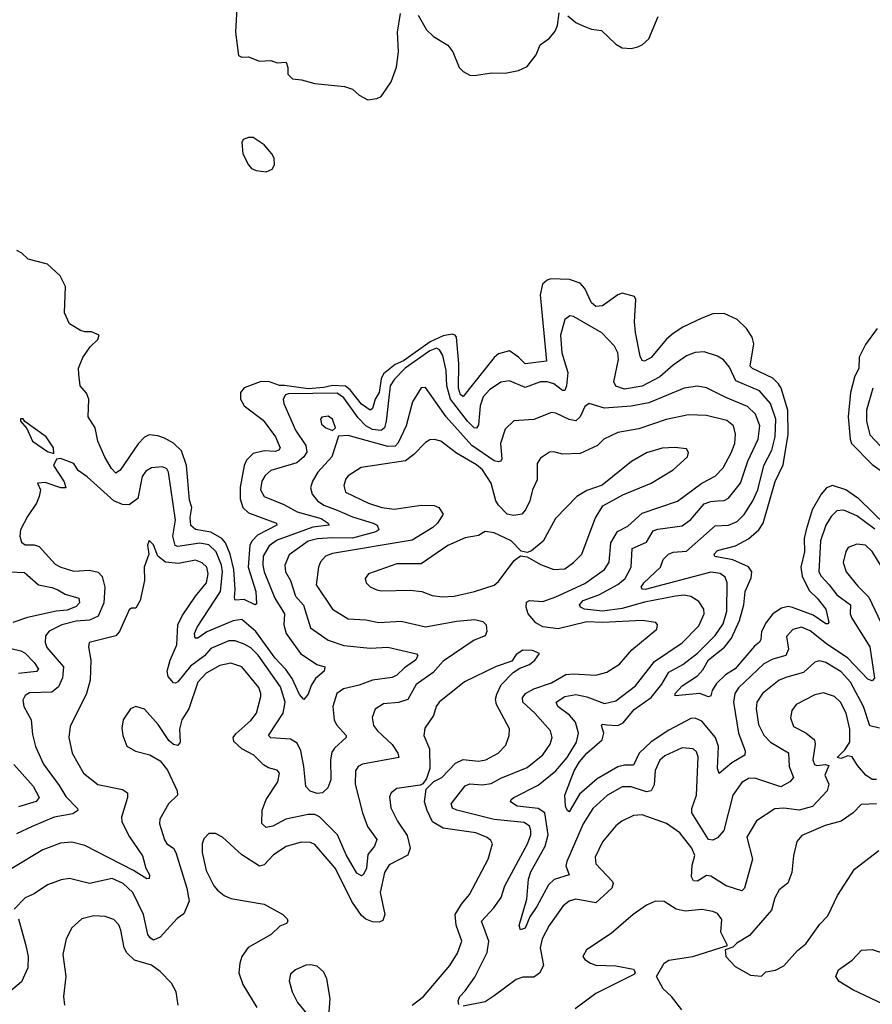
# Model space of a CAD drawing. Extents: x 1954683 to 2060285, y 904798 to 1016299.
# Tile 341 of 472: x 1992550 to 1996405, y 1004139 to 1008591. Entities that reach past the tile are written whole.
import ezdxf

# ---------------------------------------------------------------- set-up
doc = ezdxf.new("R2010")
doc.units = 0

msp = doc.modelspace()

# ---------------------------------------------------------------- linework, layer by layer
at = {"layer": '0CON10XD'}
for points in [[(1993537.7, 1008757.7), (1993525.6, 1008535), (1993538.8, 1008428.8), (1993555, 1008421.2), (1993585, 1008423.3), (1993635, 1008403.3), (1993685, 1008406.2), (1993715, 1008396.2), (1993755, 1008398.8), (1993762.9, 1008375), (1993762, 1008345), (1993783.4, 1008323.4), (1993825, 1008319.4), (1993885, 1008302.1), (1994018.2, 1008288.2), (1994055, 1008277.1), (1994085, 1008248.8), (1994125, 1008228.8), (1994165, 1008233.8), (1994185, 1008244), (1994230.3, 1008309.7), (1994253.4, 1008376.6), (1994262.7, 1008445), (1994258.9, 1008535), (1994271.7, 1008618.3)], [(1994351.7, 1008611.7), (1994390, 1008545), (1994421.2, 1008515), (1994485.8, 1008475), (1994508, 1008445), (1994537.1, 1008375), (1994555, 1008357.1), (1994585, 1008340.6), (1994605, 1008338.1), (1994685, 1008350), (1994745, 1008348.6), (1994805, 1008361.4), (1994845, 1008379.2), (1994885, 1008431.2), (1994903.6, 1008476.4), (1994945, 1008507.5), (1994970.9, 1008539.1), (1994982.5, 1008565), (1994988.8, 1008621.2)], [(1995028.4, 1008608.4), (1995065, 1008578.2), (1995093.8, 1008563.8), (1995135, 1008548.1), (1995181.4, 1008541.4), (1995245, 1008480.8), (1995275, 1008464), (1995315, 1008460), (1995345, 1008468.6), (1995365, 1008477.1), (1995395, 1008504), (1995436.4, 1008605)], [(1993665, 1007903.3), (1993691.2, 1007915), (1993701.9, 1007935), (1993700, 1007965), (1993690.8, 1007985), (1993655, 1008024.2), (1993605, 1008057.5), (1993585, 1008058), (1993561.2, 1008048.8), (1993553.8, 1008035), (1993558.8, 1007985), (1993585, 1007934), (1993598.3, 1007918.3), (1993618.9, 1007908.9), (1993665, 1007903.3)], [(1996208.9, 1005865), (1996205, 1005859.2), (1996195, 1005860), (1996138.2, 1005898.2), (1996045, 1005933.5), (1996025, 1005937.6), (1995995, 1005930.7), (1995955, 1005904.1), (1995925, 1005864.7), (1995903.9, 1005825), (1995901.5, 1005788.5), (1995895, 1005776.5), (1995872, 1005758), (1995785, 1005656.7), (1995741.7, 1005628.3), (1995700.3, 1005589.7), (1995681.5, 1005558.5), (1995675, 1005533.8), (1995665, 1005530), (1995625, 1005544.6), (1995514.4, 1005534.4), (1995513.8, 1005545), (1995545, 1005578.7), (1995615, 1005624.1), (1995638.7, 1005651.3), (1995665, 1005696.3), (1995736.5, 1005753.5), (1995769.1, 1005795), (1995805.2, 1005875), (1995825.1, 1005944.9), (1995830.4, 1006005), (1995857.7, 1006067.7), (1995860, 1006095), (1995845, 1006117.4), (1995775, 1006149), (1995694, 1006164), (1995690.5, 1006175), (1995705, 1006191.6), (1995787.2, 1006212.8), (1995845, 1006244.1), (1995891.9, 1006285), (1995912.4, 1006315), (1995966.4, 1006503.6), (1996002.3, 1006577.7), (1996024.4, 1006715), (1996023.1, 1006825), (1995992.6, 1006925), (1995981.3, 1006945), (1995955, 1006970.2), (1995864.3, 1007014.3), (1995853.2, 1007025), (1995869.7, 1007125), (1995862.5, 1007155), (1995836.5, 1007195), (1995794.7, 1007234.7), (1995735, 1007263.1), (1995685, 1007260.9), (1995635, 1007241.8), (1995549.3, 1007200.7), (1995505, 1007172.4), (1995475, 1007145.9), (1995405, 1007063.9), (1995375, 1007047.5), (1995365, 1007050.6), (1995355, 1007070), (1995334.1, 1007175.9), (1995329.8, 1007225), (1995336.4, 1007325), (1995329.5, 1007339.5), (1995275, 1007353.8), (1995255, 1007346.2), (1995185, 1007296.8), (1995155, 1007293.4), (1995135, 1007310), (1995105, 1007375.5), (1995085, 1007399.3), (1995036.2, 1007416.2), (1994951.2, 1007418.8), (1994935, 1007413.4), (1994913.8, 1007395), (1994903.5, 1007346.5), (1994932.5, 1007047.5), (1994835, 1007034.3), (1994805, 1007064.7), (1994765, 1007093), (1994715, 1007079.8), (1994695, 1007063.9), (1994555, 1006886.8), (1994542.8, 1006895), (1994534, 1006925), (1994536, 1007035), (1994525.1, 1007155.1), (1994519, 1007165), (1994505, 1007169.5), (1994465, 1007160.8), (1994406.3, 1007133.7), (1994285, 1007048.8), (1994248.3, 1007031.7), (1994195, 1006989.7), (1994185, 1006966.8), (1994176.2, 1006905), (1994158.1, 1006875), (1994145, 1006832.9), (1994135, 1006824.8), (1994095, 1006852.7), (1994045, 1006917.4), (1994023.2, 1006933.2), (1993965, 1006937.6), (1993925, 1006927.5), (1993855, 1006921.4), (1993747.5, 1006937.5), (1993725, 1006937.5), (1993675, 1006955.1), (1993637, 1006953), (1993565, 1006926.3), (1993548.4, 1006905), (1993549.1, 1006875), (1993564.6, 1006845), (1993650.4, 1006780.4), (1993706.9, 1006705), (1993727.2, 1006655), (1993721.2, 1006645), (1993705, 1006638), (1993655, 1006640.8), (1993605, 1006629.3), (1993575, 1006599.3), (1993564.3, 1006575.7), (1993546.6, 1006476.6), (1993547.1, 1006425), (1993559.3, 1006385), (1993585, 1006361.5), (1993710.8, 1006315), (1993712.2, 1006305), (1993625, 1006259.7), (1993601, 1006235), (1993591.4, 1006215), (1993582.4, 1006115), (1993617.1, 1006005), (1993620.5, 1005949.5), (1993615, 1005945.6), (1993565, 1005969.6), (1993525, 1005965.7), (1993521.3, 1005978.7), (1993524.8, 1006015), (1993518.1, 1006105), (1993502.3, 1006175), (1993479.9, 1006225), (1993463.3, 1006245), (1993415, 1006274), (1993345, 1006285.6), (1993323.8, 1006303.8), (1993320.1, 1006339.9), (1993328.5, 1006385), (1993318, 1006418), (1993305, 1006575.7), (1993282.2, 1006642.2), (1993245, 1006676), (1993205, 1006699), (1993175, 1006710), (1993135, 1006713.2), (1993115, 1006703.1), (1993085, 1006673.6), (1993005, 1006553.8), (1992985, 1006540.9), (1992965, 1006561.5), (1992935, 1006612.2), (1992903.8, 1006685), (1992891.8, 1006745), (1992860, 1006795), (1992862, 1006875), (1992852, 1006902), (1992823.5, 1006935), (1992817.7, 1006987.7), (1992815.6, 1007015), (1992836.1, 1007063.9), (1992868.1, 1007111.9), (1992903.3, 1007145), (1992910, 1007165), (1992875, 1007178.8), (1992845, 1007178.8), (1992825, 1007186), (1992775, 1007216.2), (1992753.1, 1007265), (1992756.7, 1007385), (1992733, 1007433), (1992675, 1007486), (1992588.3, 1007508.3), (1992560, 1007535), (1992537, 1007547)], [(1996416.8, 1006286.8), (1996335, 1006347.8), (1996276.2, 1006373.8), (1996245, 1006370.4), (1996218.7, 1006345), (1996195.3, 1006305), (1996170.9, 1006235), (1996164.3, 1006095), (1996174.2, 1006074.2), (1996210.2, 1006035), (1996245, 1005990.7), (1996306.3, 1005945), (1996304.7, 1005905), (1996312.2, 1005885), (1996393.8, 1005755), (1996415, 1005614.3), (1996405, 1005602.3), (1996385, 1005609.1), (1996294.6, 1005704.6), (1996198.7, 1005768.7), (1996125, 1005828.4), (1996085, 1005844.1), (1996046.2, 1005833.8), (1996017.2, 1005802.8), (1996026.4, 1005745), (1996015, 1005715.6), (1995955, 1005699.3), (1995915, 1005678.8), (1995800.4, 1005569.6), (1995783.7, 1005545), (1995777.6, 1005505), (1995801.1, 1005365), (1995830, 1005285), (1995828.8, 1005265), (1995769.7, 1005230.3), (1995712.3, 1005182.3), (1995706.1, 1005205), (1995710, 1005305), (1995696.6, 1005345), (1995635, 1005420), (1995605, 1005432.7), (1995585, 1005430.7), (1995485, 1005378.4), (1995405, 1005325.7), (1995351.3, 1005275), (1995325, 1005220.8), (1995285, 1005220.4), (1995255, 1005213.1), (1995161.5, 1005158.5), (1995080.8, 1005089.2), (1995035, 1005010), (1995025, 1005016.7), (1995018.1, 1005035), (1995014.6, 1005085.4), (1995057.3, 1005195), (1995081.1, 1005235), (1995115, 1005274.7), (1995184, 1005335), (1995191.6, 1005365), (1995180.3, 1005399.7), (1995184.6, 1005405.4), (1995205, 1005402.3), (1995255, 1005399.1), (1995278.5, 1005411.5), (1995328, 1005472), (1995405, 1005526.5), (1995453, 1005587), (1995485, 1005640.6), (1995549.2, 1005675), (1995615, 1005726.7), (1995695, 1005806.5), (1995731.2, 1005858.8), (1995747.4, 1005917.4), (1995749.6, 1006045), (1995740.2, 1006070.3), (1995717.7, 1006087.7), (1995675, 1006092.6), (1995378.8, 1006015), (1995366.2, 1006016.2), (1995360.4, 1006025), (1995372, 1006045), (1995447.3, 1006115), (1995459.9, 1006150.1), (1995484.5, 1006175), (1995505, 1006183.4), (1995565, 1006188.2), (1995616.5, 1006233.5), (1995695, 1006303.2), (1995755, 1006305.7), (1995795, 1006322.2), (1995826.6, 1006353.4), (1995864.5, 1006415.5), (1995888.3, 1006465), (1995915.2, 1006574.8), (1995951.5, 1006645), (1995965.5, 1006705), (1995968.8, 1006785), (1995945, 1006856.2), (1995895, 1006912.5), (1995788.2, 1006958.2), (1995759.9, 1007019.9), (1995732.6, 1007052.6), (1995705, 1007069.6), (1995645, 1007089.1), (1995605, 1007086.2), (1995565, 1007070.8), (1995505, 1007028.9), (1995444.5, 1006975.5), (1995365, 1006934), (1995285, 1006921), (1995245, 1006933.9), (1995236.9, 1006953.1), (1995257.5, 1007055), (1995254.1, 1007085), (1995239.2, 1007115), (1995182.9, 1007175), (1995055, 1007249.4), (1995038, 1007252), (1995014.4, 1007235), (1994996.1, 1007165), (1995001, 1007085), (1995028.9, 1006995), (1995023.1, 1006935), (1995015, 1006913.8), (1995005, 1006913.6), (1994965, 1006944.7), (1994935, 1006953.8), (1994905, 1006953.6), (1994835, 1006928.1), (1994765, 1006957.9), (1994725, 1006952.3), (1994675, 1006917.5), (1994645.3, 1006885), (1994631.9, 1006845), (1994625, 1006758.6), (1994615, 1006744.7), (1994605, 1006745.8), (1994574.5, 1006775), (1994497.4, 1006875), (1994482, 1006935), (1994477.8, 1007005), (1994463.1, 1007073.1), (1994448.2, 1007098.2), (1994435, 1007106), (1994405, 1007093.9), (1994293.4, 1007015), (1994245.2, 1006965), (1994225.2, 1006935), (1994207.8, 1006775), (1994199, 1006745), (1994185, 1006734), (1994145, 1006738.2), (1994115.7, 1006755), (1994080.7, 1006790.7), (1994015, 1006880.4), (1993985, 1006901.7), (1993765, 1006899.8), (1993752.5, 1006895), (1993741.8, 1006875), (1993743.9, 1006855), (1993797.4, 1006735), (1993843.6, 1006665), (1993847.8, 1006635), (1993835.5, 1006614.5), (1993802.9, 1006587.1), (1993685, 1006552.7), (1993659.5, 1006530.5), (1993645.3, 1006504.7), (1993639.6, 1006465), (1993655.6, 1006435), (1993745, 1006398.7), (1993805, 1006366.4), (1993913.1, 1006335), (1993945.4, 1006315), (1993949.2, 1006305), (1993875, 1006296), (1993715, 1006237.9), (1993678.5, 1006211.5), (1993651.6, 1006165), (1993649, 1006125), (1993654.8, 1006095), (1993703.1, 1005975), (1993747.5, 1005905), (1993744.8, 1005855), (1993755.6, 1005815), (1993819.2, 1005725), (1993894.3, 1005675), (1993930, 1005665), (1993927.3, 1005645), (1993887.8, 1005612.2), (1993868.7, 1005581.3), (1993855, 1005541.2), (1993835, 1005517.5), (1993815, 1005540.5), (1993782.7, 1005612.7), (1993753.4, 1005653.5), (1993705, 1005703.8), (1993618.5, 1005825), (1993555, 1005878.9), (1993515, 1005873), (1993396.7, 1005823.3), (1993355, 1005794.7), (1993343.8, 1005795), (1993340, 1005815), (1993352, 1005845), (1993458.6, 1006005), (1993467.6, 1006095), (1993462.6, 1006125), (1993438.7, 1006185), (1993405, 1006216), (1993365, 1006223.8), (1993265, 1006209.6), (1993253.5, 1006213.5), (1993242.2, 1006255), (1993255, 1006327.5), (1993222.9, 1006545), (1993215, 1006560.6), (1993195, 1006569.1), (1993145.8, 1006564.2), (1993120.7, 1006549.3), (1993103.3, 1006525), (1993084.3, 1006425.7), (1993045, 1006398), (1993015, 1006399.1), (1992975, 1006415.7), (1992855, 1006524.7), (1992815, 1006551.9), (1992795, 1006584.4), (1992735, 1006606.7), (1992716.7, 1006603.3), (1992702.5, 1006575), (1992751.2, 1006501.2), (1992758.8, 1006475), (1992735.6, 1006474.4), (1992665, 1006499.1), (1992630, 1006495), (1992644.4, 1006465), (1992637.6, 1006435), (1992625.9, 1006405), (1992585.3, 1006345), (1992554.1, 1006285), (1992550, 1006255), (1992558.3, 1006228.3), (1992575, 1006216.2), (1992615, 1006217.1), (1992638.7, 1006208.7), (1992709.7, 1006129.7), (1992736, 1006115), (1992795, 1006097.5), (1992865, 1006102.6), (1992905, 1006093.3), (1992923.2, 1006073.2), (1992935.2, 1006025.2), (1992930, 1005955), (1992905, 1005894.7), (1992865, 1005876.1), (1992805, 1005871.5), (1992740, 1005855), (1992684, 1005826), (1992666.2, 1005805), (1992664.6, 1005775.4), (1992672.8, 1005752.8), (1992747.5, 1005665), (1992744.2, 1005615), (1992725.9, 1005574.1), (1992695, 1005550.8), (1992595, 1005547.1), (1992574.7, 1005535.3), (1992563.6, 1005515), (1992568.5, 1005485), (1992602.5, 1005425), (1992608.4, 1005358.4), (1992621.8, 1005305), (1992657.1, 1005225), (1992729.1, 1005129.1), (1992758.9, 1005078.9), (1992811.9, 1005025), (1992812.5, 1005015), (1992789.9, 1005000.1), (1992705.2, 1004984.8), (1992606.3, 1004943.7), (1992535, 1004909.7)], [(1996427.1, 1007195), (1996375, 1007121.8), (1996346.3, 1007065), (1996344.7, 1007015), (1996325.2, 1006975), (1996307.6, 1006905), (1996295.9, 1006795), (1996304.8, 1006695), (1996311.4, 1006675), (1996405, 1006579.2), (1996445, 1006550.5)], [(1996018.5, 1005618.5), (1995985, 1005604.7), (1995908.2, 1005545), (1995883.5, 1005505), (1995879.7, 1005475), (1995890.3, 1005405), (1995915, 1005356.4), (1995945, 1005324.6), (1996025.9, 1005275.9), (1996029.7, 1005215), (1996048.9, 1005165), (1996032.4, 1005145), (1995991.8, 1005121.8), (1995875, 1005161.8), (1995845, 1005159.7), (1995815, 1005141.5), (1995775, 1005084.4), (1995734, 1004925), (1995705, 1004892.3), (1995685, 1004882), (1995664.8, 1004884.8), (1995589.7, 1005005), (1995589.8, 1005025), (1995610, 1005085), (1995618.1, 1005258.1), (1995610.5, 1005280.5), (1995596, 1005295), (1995545, 1005298.7), (1995467.2, 1005262.8), (1995445, 1005243.3), (1995423, 1005197), (1995418.9, 1005131.1), (1995406.2, 1005103.8), (1995385, 1005099.8), (1995315, 1005122.8), (1995275, 1005122.4), (1995208.2, 1005085), (1995141.4, 1005025), (1995098.7, 1004955), (1995023.4, 1004785), (1995019.6, 1004765), (1995034.2, 1004725), (1994966.4, 1004703.6), (1994941, 1004679), (1994889, 1004581), (1994856.8, 1004535), (1994835, 1004484.2), (1994815, 1004476.4), (1994807.9, 1004495), (1994842.5, 1004615), (1994850.7, 1004705), (1994861.6, 1004738.4), (1994926.3, 1004853.7), (1994940, 1004905), (1994925, 1005005.4), (1994895.1, 1005025.1), (1994800, 1005035), (1994770, 1005055), (1994772, 1005065), (1994784.3, 1005075), (1994895, 1005130.5), (1994974.7, 1005195), (1995025.1, 1005254.9), (1995068.1, 1005325), (1995076.2, 1005365), (1995062.9, 1005415), (1995036.8, 1005446.8), (1994982.7, 1005485), (1994975.6, 1005505), (1995015, 1005531.4), (1995065, 1005539.2), (1995115, 1005529.1), (1995195, 1005499.7), (1995245, 1005511.4), (1995335, 1005578.5), (1995421, 1005689), (1995546.2, 1005773.8), (1995620.3, 1005849.7), (1995645.4, 1005905), (1995643.6, 1005925), (1995620.5, 1005960.5), (1995585, 1005982.8), (1995555, 1005988.6), (1995514.8, 1005984.8), (1995375, 1005956.9), (1995275, 1005928.3), (1995185, 1005917.2), (1995104.2, 1005925), (1995085.6, 1005935), (1995081.2, 1005945), (1995097.8, 1005965), (1995169.1, 1005990.9), (1995255, 1006037.4), (1995287.6, 1006065), (1995314.8, 1006115), (1995319.3, 1006200.7), (1995385, 1006228.9), (1995415, 1006279.7), (1995435, 1006287.8), (1995545, 1006302.8), (1995585, 1006331.8), (1995645, 1006402.4), (1995675, 1006413.2), (1995705, 1006415.3), (1995735, 1006417.1), (1995755, 1006426.8), (1995810, 1006495), (1995842.9, 1006595), (1995889.2, 1006695), (1995896.9, 1006755), (1995877.3, 1006807.3), (1995841.8, 1006841.8), (1995742.4, 1006882.4), (1995655, 1006926.9), (1995615, 1006934.6), (1995555, 1006925.3), (1995395, 1006857.8), (1995315, 1006843.5), (1995194.7, 1006834.7), (1995125, 1006855.8), (1995105, 1006842.5), (1995084.7, 1006795), (1995065, 1006777.8), (1995035, 1006782.7), (1994975, 1006811.8), (1994955, 1006814.6), (1994875, 1006782.7), (1994785, 1006777.5), (1994745, 1006740), (1994724.7, 1006675.3), (1994730, 1006605), (1994725, 1006594.5), (1994715, 1006591.1), (1994695, 1006596.9), (1994594, 1006665), (1994479.1, 1006795), (1994385, 1006928), (1994365, 1006926), (1994326.7, 1006863.3), (1994297.1, 1006755), (1994261.8, 1006678.2), (1994247.2, 1006662.8), (1994215, 1006660.9), (1994035, 1006710.5), (1993992, 1006708), (1993961.1, 1006615), (1993898.2, 1006545), (1993873.9, 1006505), (1993865.4, 1006475), (1993873.1, 1006445), (1993896, 1006415), (1993925, 1006396.5), (1993986.1, 1006373.9), (1994055, 1006342.6), (1994148.9, 1006315), (1994166.4, 1006305), (1994174.4, 1006285), (1994160, 1006275), (1994055, 1006246.9), (1993965, 1006248.4), (1993896.7, 1006243.3), (1993855, 1006233), (1993767.9, 1006172.1), (1993748.9, 1006125), (1993752.3, 1006095), (1993774.8, 1006054.8), (1993796.9, 1005985), (1993833.3, 1005943.3), (1993865, 1005841.4), (1993945.5, 1005785), (1994015, 1005761.6), (1994135, 1005748.9), (1994215, 1005753.8), (1994344.5, 1005724.5), (1994350, 1005715), (1994340, 1005695), (1994289.6, 1005660.4), (1994255, 1005626.9), (1994235, 1005616.8), (1994145, 1005604.4), (1994085, 1005582.4), (1994014, 1005566), (1993984.6, 1005545), (1993965.3, 1005485), (1993971.6, 1005425), (1993983.3, 1005403.3), (1994026.5, 1005355), (1994026.5, 1005345), (1993973.2, 1005296.8), (1993961.5, 1005278.5), (1993955.7, 1005245), (1993956.5, 1005153.5), (1993942.7, 1005117.3), (1993920, 1005095), (1993895, 1005092.7), (1993863.6, 1005103.6), (1993843.9, 1005123.9), (1993834.8, 1005215), (1993820.6, 1005285), (1993805, 1005319.6), (1993775, 1005338.4), (1993685, 1005344.1), (1993674.5, 1005355), (1993741, 1005455), (1993749.8, 1005505), (1993729.2, 1005575), (1993628.5, 1005718.5), (1993595, 1005750.6), (1993565, 1005768.2), (1993525, 1005783.2), (1993495, 1005782.4), (1993415, 1005747.8), (1993385, 1005714.3), (1993322.2, 1005667.8), (1993265, 1005597.5), (1993255, 1005590.5), (1993245, 1005592.2), (1993221.9, 1005621.9), (1993217.4, 1005645), (1993230.9, 1005695), (1993261.3, 1005765), (1993265.2, 1005855), (1993284.8, 1005895.2), (1993345.4, 1005985), (1993394.2, 1006045), (1993401.9, 1006085), (1993396.9, 1006115), (1993374.8, 1006134.8), (1993345, 1006147.8), (1993268.5, 1006131.5), (1993208.8, 1006138.8), (1993174.4, 1006165), (1993155, 1006216), (1993135, 1006236.2), (1993128, 1006215), (1993134.2, 1006175), (1993112.2, 1006115), (1993114.4, 1006055), (1993094.3, 1005965), (1993075, 1005930), (1993055, 1005930), (1993045, 1005922), (1993000.8, 1005825), (1992985, 1005805.5), (1992863.8, 1005775), (1992860.8, 1005755), (1992872.1, 1005695), (1992868.5, 1005605), (1992852.2, 1005545), (1992778.2, 1005395), (1992772.1, 1005345), (1992787.3, 1005275), (1992839.2, 1005185), (1992903.8, 1005133.8), (1993015, 1005110), (1993037.5, 1005095), (1993037.1, 1005075), (1993010, 1004985), (1993011.8, 1004965), (1993046.6, 1004896.6), (1993105, 1004810.8), (1993121.1, 1004755), (1993136.8, 1004725), (1993135, 1004707.5), (1993125, 1004707.1), (1993064.8, 1004744.8), (1992845, 1004856.9), (1992785, 1004872.1), (1992735, 1004868), (1992655, 1004838.2), (1992515, 1004753.2)], [(1996407.9, 1006925), (1996379, 1006825), (1996379, 1006775), (1996395, 1006714.5), (1996442.5, 1006662.5)], [(1992705, 1006630), (1992703.3, 1006655), (1992670, 1006705), (1992573.9, 1006773.9), (1992565, 1006786.2), (1992553.8, 1006786.2), (1992554, 1006775), (1992581.8, 1006741.8), (1992607.5, 1006685), (1992675, 1006638), (1992705, 1006630)], [(1994535, 1004138.8), (1994532.5, 1004155), (1994540.9, 1004175), (1994565, 1004200), (1994607.4, 1004262.6), (1994663.9, 1004373.9), (1994671.1, 1004425), (1994638.5, 1004515), (1994694.4, 1004575.6), (1994727.1, 1004622.9), (1994743.2, 1004675), (1994846.1, 1004865), (1994860.8, 1004905), (1994861.6, 1004925), (1994854.6, 1004945), (1994830.7, 1004960.7), (1994695, 1004975.5), (1994526.8, 1005016.8), (1994506.7, 1005026.7), (1994500.9, 1005045), (1994565, 1005127.1), (1994585, 1005135.4), (1994641.7, 1005131.7), (1994682.5, 1005137.5), (1994725, 1005161), (1994845, 1005209.3), (1994915, 1005267.9), (1994948.2, 1005315), (1994957.9, 1005345), (1994950.9, 1005375), (1994879.7, 1005455), (1994824.7, 1005505), (1994824.1, 1005525), (1994837.5, 1005545), (1994875, 1005565.7), (1994955, 1005593.3), (1995019.4, 1005630.6), (1995055, 1005633.9), (1995155, 1005626.7), (1995205, 1005640.4), (1995262.3, 1005677.7), (1995318.8, 1005741.2), (1995430.8, 1005835), (1995434, 1005855), (1995426.7, 1005865), (1995365, 1005875.2), (1995185, 1005865.8), (1995115, 1005867.8), (1994985, 1005836.5), (1994915, 1005845.9), (1994884.1, 1005864.1), (1994849.1, 1005905), (1994840, 1005935), (1994842.4, 1005957.6), (1994855.4, 1005964.6), (1994915, 1005960.8), (1994975, 1005981.5), (1995105, 1006042), (1995194.3, 1006105.7), (1995215, 1006138.8), (1995222.5, 1006225), (1995252.6, 1006277.4), (1995299.6, 1006300.4), (1995365, 1006360), (1995525, 1006414.1), (1995635.2, 1006494.8), (1995695, 1006527.7), (1995731.6, 1006565), (1995767.5, 1006632.5), (1995783.2, 1006675), (1995786.6, 1006716.6), (1995777.3, 1006755), (1995748.2, 1006778.2), (1995655, 1006801.4), (1995575, 1006804.7), (1995472.8, 1006782.8), (1995349.2, 1006740.8), (1995255, 1006723.9), (1995191.9, 1006695), (1995162.9, 1006665), (1995085, 1006629.6), (1995005, 1006626.2), (1994965, 1006637.1), (1994945, 1006635.5), (1994905, 1006608.6), (1994890, 1006585), (1994889.6, 1006510.4), (1994868.9, 1006465), (1994857.5, 1006415), (1994837.1, 1006375), (1994820, 1006355), (1994785, 1006348.9), (1994753.8, 1006355), (1994715, 1006395.4), (1994703.2, 1006415), (1994681.7, 1006495), (1994643, 1006555), (1994615, 1006578), (1994525, 1006630.5), (1994455, 1006685.3), (1994425, 1006693.2), (1994405, 1006690.8), (1994385, 1006679.2), (1994331.8, 1006625), (1994295, 1006596.8), (1994094, 1006566), (1994035, 1006527.8), (1994024.5, 1006515), (1994016.4, 1006485), (1994023.5, 1006455), (1994126.9, 1006405), (1994188, 1006385), (1994242.9, 1006377.1), (1994365, 1006396.5), (1994424.1, 1006394.1), (1994445.6, 1006385), (1994465.6, 1006355), (1994440, 1006315), (1994418.2, 1006295), (1994325, 1006237.5), (1993965, 1006177.2), (1993932.2, 1006165), (1993910.1, 1006139.9), (1993901.2, 1006115), (1993890, 1006035), (1993965, 1005925.4), (1994035, 1005882.3), (1994115, 1005878.2), (1994174.7, 1005864.7), (1994275, 1005871), (1994385, 1005846.1), (1994525, 1005872.1), (1994608.3, 1005878.3), (1994645, 1005870), (1994658.9, 1005855), (1994661.8, 1005825), (1994655.2, 1005804.8), (1994604.4, 1005785.6), (1994465, 1005690.3), (1994419.9, 1005640.1), (1994342.5, 1005585), (1994305, 1005516.7), (1994263.5, 1005503.5), (1994195, 1005497.9), (1994157, 1005473), (1994143.6, 1005436.4), (1994149.2, 1005399.2), (1994167.3, 1005375), (1994234.1, 1005314.1), (1994260.4, 1005275), (1994264.3, 1005255.7), (1994100, 1005225), (1994080.5, 1005215), (1994068.2, 1005195), (1994066.9, 1005135), (1994099.4, 1005005), (1994122.5, 1004942.5), (1994164.5, 1004885), (1994154.6, 1004855), (1994123.7, 1004816.3), (1994117.5, 1004755), (1994105, 1004726.7), (1994095, 1004719.5), (1994075, 1004732.3), (1994026.8, 1004815), (1993986.4, 1004905), (1993905, 1004986.6), (1993885, 1004997.1), (1993855, 1004996.7), (1993754.1, 1004975.9), (1993695, 1004944.7), (1993665, 1004939.2), (1993645, 1004956.7), (1993646.6, 1005016.6)], [(1993965, 1006733.8), (1993978, 1006745), (1993964, 1006785), (1993945, 1006798.6), (1993915.7, 1006794.3), (1993910.6, 1006785), (1993915, 1006762), (1993935, 1006746), (1993965, 1006733.8)], [(1994461.9, 1005981.9), (1994515, 1005984.1), (1994606.2, 1006005), (1994695.3, 1006034.7), (1994715, 1006051.4), (1994785.7, 1006145), (1994815, 1006166.7), (1994845, 1006162.5), (1994905, 1006127.1), (1994965.5, 1006105.5), (1995015, 1006108.5), (1995055, 1006136.4), (1995092.3, 1006175), (1995152.7, 1006335), (1995187.3, 1006392.7), (1995276.7, 1006443.3), (1995405, 1006495.5), (1995505, 1006555.7), (1995570, 1006615), (1995573.6, 1006633.6), (1995565, 1006650), (1995513.2, 1006656.8), (1995455, 1006653.3), (1995385, 1006632.9), (1995316.6, 1006593.4), (1995183.8, 1006486.2), (1995115, 1006462.3), (1995070, 1006435), (1994973.6, 1006335), (1994917.3, 1006232.7), (1994865, 1006190), (1994845, 1006182.5), (1994818.3, 1006188.3), (1994772.5, 1006235), (1994695, 1006270.4), (1994655, 1006276.7), (1994625, 1006259.1), (1994565, 1006247.6), (1994486.6, 1006213.4), (1994365, 1006131.1), (1994255, 1006131.1), (1994128, 1006085), (1994112.5, 1006065), (1994116.2, 1006045), (1994135, 1006026), (1994165, 1006013.3), (1994185, 1006008.9), (1994315, 1006012.1), (1994368.8, 1006005), (1994415, 1005987.9), (1994461.9, 1005981.9)], [(1996466.1, 1006306.1), (1996345, 1006424.4), (1996285, 1006465.2), (1996225.3, 1006484.7), (1996198.9, 1006475), (1996174.4, 1006445), (1996134.1, 1006375), (1996106.4, 1006285), (1996097.9, 1006245), (1996098.5, 1006185), (1996082.7, 1006115), (1996087.9, 1006075), (1996119.6, 1006009.6), (1996156.6, 1005975), (1996194.6, 1005925), (1996208.9, 1005865)], [(1996443.5, 1006123.5), (1996405, 1006187.1), (1996374.7, 1006214.7), (1996335, 1006220), (1996296, 1006205), (1996285, 1006186.7), (1996273, 1006137), (1996287.7, 1006095), (1996339.6, 1006029.6), (1996389.5, 1005979.5), (1996444.6, 1005865)], [(1992505, 1006093.9), (1992571.7, 1006091.7), (1992635, 1006035.3), (1992695, 1006023.9), (1992722.4, 1006012.4), (1992755, 1005994.2), (1992817.1, 1005975), (1992820, 1005955), (1992805, 1005937.5), (1992765, 1005921.5), (1992715, 1005917), (1992585, 1005888.5), (1992518.5, 1005865)], [(1992460.1, 1005760.1), (1992555, 1005737.3), (1992575, 1005726.2), (1992614.7, 1005685), (1992634.5, 1005655), (1992626.2, 1005643.8), (1992545.1, 1005634.9)], [(1994325, 1004136.1), (1994375.7, 1004174.3), (1994494.4, 1004315), (1994530.2, 1004369.8), (1994549.2, 1004425), (1994523.1, 1004496.9), (1994519.4, 1004545), (1994547.7, 1004592.3), (1994583.8, 1004635), (1994668.2, 1004795), (1994687.5, 1004865), (1994680.2, 1004880.2), (1994663.6, 1004893.6), (1994612.5, 1004915), (1994465, 1004935.3), (1994416.9, 1004965), (1994392.5, 1005015), (1994380, 1005055), (1994387.8, 1005112.2), (1994423.4, 1005146.6), (1994458.6, 1005165), (1994521.2, 1005228.8), (1994555, 1005246.2), (1994625, 1005238.9), (1994658, 1005245), (1994714.3, 1005275), (1994748.7, 1005311.3), (1994763.6, 1005355), (1994764.6, 1005385), (1994706.1, 1005495), (1994701.7, 1005518.3), (1994707.9, 1005542.1), (1994726.9, 1005583.1), (1994780.9, 1005639.1), (1994811.1, 1005658.9), (1994855, 1005675.7), (1994880, 1005695), (1994900, 1005725), (1994868.6, 1005738.6), (1994825, 1005740), (1994795, 1005720.8), (1994775, 1005691.2), (1994705, 1005666.7), (1994562.1, 1005597.9), (1994446.7, 1005505), (1994433.5, 1005485), (1994420.5, 1005445), (1994382.2, 1005387.8), (1994377.5, 1005355), (1994402.5, 1005295), (1994404, 1005206), (1994389.6, 1005160.4), (1994373.3, 1005136.7), (1994360.6, 1005129.4), (1994255, 1005115.7), (1994230, 1005095), (1994222.6, 1005077.4), (1994228.1, 1005028.1), (1994258, 1004968), (1994302.4, 1004902.4), (1994316.4, 1004845), (1994305, 1004814), (1994220.8, 1004769.2), (1994199.7, 1004735), (1994179.3, 1004645), (1994200.8, 1004545), (1994192.1, 1004517.9), (1994175, 1004511.2), (1994145, 1004512.7), (1994115, 1004523.9), (1994095, 1004540.8), (1994055, 1004599.2), (1993975.8, 1004755), (1993885, 1004862.5), (1993865, 1004871.4), (1993822.1, 1004872.1), (1993755, 1004852.9), (1993697.1, 1004815), (1993655, 1004770), (1993635, 1004764.2), (1993555, 1004814.4), (1993466.5, 1004895), (1993435, 1004911.9), (1993405, 1004912), (1993382.2, 1004887.8), (1993374.5, 1004865), (1993374.5, 1004825), (1993392.5, 1004745), (1993427.3, 1004675), (1993444.4, 1004655), (1993475, 1004631.2), (1993505, 1004617.5), (1993655, 1004591.8), (1993739.2, 1004545), (1993760, 1004525), (1993762.5, 1004515), (1993756.2, 1004505), (1993726.7, 1004493.3), (1993686.7, 1004455), (1993583.8, 1004396.2), (1993554.8, 1004355.2), (1993544.7, 1004324.7), (1993541.1, 1004281.1), (1993558.9, 1004228.9), (1993621.8, 1004125)], [(1993646.6, 1005016.6), (1993664.9, 1005065.1), (1993717.1, 1005145), (1993724.3, 1005184.3), (1993715, 1005197.5), (1993675, 1005208.2), (1993652, 1005222), (1993609.1, 1005265), (1993554.4, 1005294.4), (1993517.7, 1005327.8), (1993515.9, 1005345), (1993527.3, 1005362.7), (1993595, 1005422.1), (1993621.2, 1005455), (1993639.8, 1005530.2), (1993640.8, 1005545), (1993630.9, 1005570.9), (1993555, 1005665.4), (1993505, 1005681.8), (1993455, 1005671.2), (1993393.1, 1005636.9), (1993355.3, 1005595), (1993314.5, 1005475), (1993283.9, 1005426.1), (1993272.9, 1005382.9), (1993275.6, 1005325), (1993265, 1005308.8), (1993245, 1005314.4), (1993225, 1005331.9), (1993176.2, 1005405), (1993115, 1005473.8), (1993075, 1005486), (1993051.2, 1005475), (1993018, 1005425), (1993012.1, 1005387.9), (1993016.9, 1005355), (1993035, 1005306.7), (1993073.6, 1005283.6), (1993137.9, 1005267.9), (1993185, 1005239.4), (1993217.9, 1005197.9), (1993262.1, 1005105), (1993263.3, 1005085), (1993222.2, 1005045), (1993183, 1004977), (1993181.5, 1004955), (1993205, 1004882.9), (1993215.4, 1004865.4), (1993245, 1004845.8), (1993255.9, 1004825.9), (1993306.4, 1004665), (1993316.7, 1004605), (1993291.8, 1004548.2), (1993262.5, 1004527.5), (1993185, 1004442.9), (1993155, 1004430), (1993139.3, 1004439.3), (1993128.7, 1004455), (1993109.8, 1004545), (1993061.9, 1004645), (1993018.2, 1004685), (1992967.8, 1004707.8), (1992865, 1004685.9), (1992775, 1004708.8), (1992737.6, 1004702.4), (1992675, 1004680), (1992615, 1004638.5), (1992575, 1004621.4), (1992525, 1004570)], [(1996437.9, 1005387.9), (1996395, 1005398.2), (1996365.6, 1005485), (1996307.4, 1005595), (1996265, 1005641.9), (1996195, 1005684.7), (1996165, 1005691.5), (1996145, 1005685.5), (1996095, 1005638.9), (1996018.5, 1005618.5)], [(1996425, 1005155.9), (1996405, 1005156.3), (1996376.2, 1005175), (1996338.3, 1005218.3), (1996315, 1005258.5), (1996295, 1005262.1), (1996265, 1005250.2), (1996246.4, 1005255), (1996280.7, 1005289.3), (1996304.4, 1005325), (1996303.7, 1005383.7), (1996288, 1005455), (1996261.8, 1005505), (1996235, 1005530.9), (1996185, 1005547.1), (1996145, 1005538.5), (1996061.2, 1005495), (1996042.1, 1005467.9), (1996035.6, 1005435), (1996049.5, 1005395), (1996105, 1005366.8), (1996144.1, 1005335), (1996146.7, 1005315), (1996136.8, 1005245), (1996143.7, 1005223.7), (1996155, 1005218.2), (1996194, 1005224), (1996208.6, 1005218.6), (1996190.3, 1005175), (1996209.6, 1005135), (1996201.2, 1005105), (1996135.7, 1005034.3), (1996075, 1005016.8), (1996005, 1005026.1), (1995965, 1005022.3), (1995881.7, 1004968.3), (1995837.8, 1004895), (1995863.5, 1004795), (1995828.1, 1004665), (1995815, 1004651.9), (1995745.3, 1004675.3), (1995675, 1004718.6), (1995655, 1004721.1), (1995615, 1004695.7), (1995597.6, 1004697.6), (1995587.8, 1004715), (1995591.3, 1004768.7), (1995602.6, 1004812.6), (1995589.7, 1004845), (1995535, 1004914.6), (1995475, 1004956.4), (1995365, 1004996), (1995325, 1004992.7), (1995272.4, 1004967.6), (1995245, 1004946.7), (1995185.8, 1004874.2), (1995151.8, 1004805), (1995155.6, 1004775), (1995230, 1004695), (1995233.8, 1004685), (1995227.3, 1004665), (1995155, 1004598.1), (1995065, 1004613.9), (1995035, 1004605.4), (1995007.3, 1004585), (1994943.5, 1004495), (1994912, 1004435), (1994904.2, 1004395), (1994918.6, 1004315), (1994900.2, 1004279.8), (1994875, 1004262.6), (1994825, 1004262), (1994795, 1004251.5), (1994695, 1004177.1), (1994655, 1004150.8), (1994555, 1004131.4)], [(1992522.9, 1005222.9), (1992611.4, 1005125), (1992637.5, 1005075), (1992625, 1005055.5), (1992545, 1005031.8)], [(1996425, 1005045.5), (1996355, 1005041.9), (1996319.2, 1005005), (1996265, 1004967.5), (1996193, 1004947), (1996087.4, 1004902.6), (1996064.4, 1004875), (1996048.7, 1004811.3), (1996041.4, 1004735), (1996023.6, 1004686.4), (1995985, 1004656.2), (1995965, 1004620), (1995948.9, 1004565), (1995849.4, 1004450.6), (1995792.5, 1004415), (1995775, 1004397.5), (1995740, 1004385), (1995742.5, 1004355), (1995785, 1004310), (1995855, 1004271.4), (1995905, 1004266.7)], [(1995905, 1004266.7), (1995924.1, 1004285.9), (1995967, 1004293), (1996005, 1004314), (1996066.8, 1004383.2), (1996105, 1004413.3), (1996168.3, 1004501.7), (1996205, 1004540), (1996248.8, 1004631.2), (1996325, 1004750), (1996435, 1004834.3)], [(1995544, 1004114), (1995496.9, 1004175), (1995459.7, 1004209.7), (1995430, 1004265), (1995464.2, 1004325), (1995485, 1004339.2), (1995594.4, 1004355.6), (1995750, 1004405), (1995721.2, 1004465), (1995725, 1004522.5), (1995705, 1004549.2), (1995685, 1004558.9), (1995635, 1004568), (1995558.9, 1004561.1), (1995518.7, 1004568.7), (1995465, 1004604.5), (1995425, 1004605.9), (1995385, 1004587.1), (1995324.8, 1004545.2), (1995225, 1004460), (1995113.6, 1004385), (1995097.1, 1004355), (1995105, 1004342.5), (1995131.2, 1004325), (1995155, 1004316.9), (1995246.1, 1004313.9), (1995325, 1004298.8), (1995333.3, 1004285), (1995330, 1004275), (1995155, 1004188.6), (1995061.7, 1004118.3)], [(1992544.2, 1004525), (1992578.2, 1004405), (1992588.5, 1004355), (1992586.1, 1004303.9), (1992558.8, 1004241.2), (1992510.5, 1004199.5)], [(1993266.1, 1004135), (1993257.7, 1004195), (1993237.1, 1004235), (1993185, 1004288), (1993145.7, 1004315.7), (1993069, 1004339), (1993035, 1004371.5), (1993022, 1004395), (1993007.7, 1004475), (1992997.9, 1004497.9), (1992975, 1004522.5), (1992936.4, 1004536.4), (1992885, 1004538.9), (1992831.2, 1004525), (1992785.5, 1004484.5), (1992760, 1004435), (1992745.5, 1004364.5), (1992758.2, 1004265), (1992747.8, 1004175), (1992753.1, 1004135)], [(1996455, 1004140.5), (1996317.1, 1004205), (1996255, 1004242.9), (1996240, 1004265), (1996253.1, 1004295), (1996315, 1004339.1), (1996356.2, 1004383.8), (1996405, 1004387.3), (1996465, 1004367.5)], [(1993935, 1004052), (1993946.2, 1004065), (1993954.6, 1004165.4), (1993938.2, 1004255), (1993925.3, 1004285), (1993895, 1004312), (1993865, 1004317.1), (1993844.3, 1004315.7), (1993796.7, 1004295), (1993774.2, 1004275), (1993768.6, 1004245), (1993781.9, 1004195), (1993806.8, 1004146.8), (1993841.2, 1004105), (1993935, 1004052)]]:
    msp.add_lwpolyline(points, dxfattribs=at)

doc.saveas('drawing.dxf')
